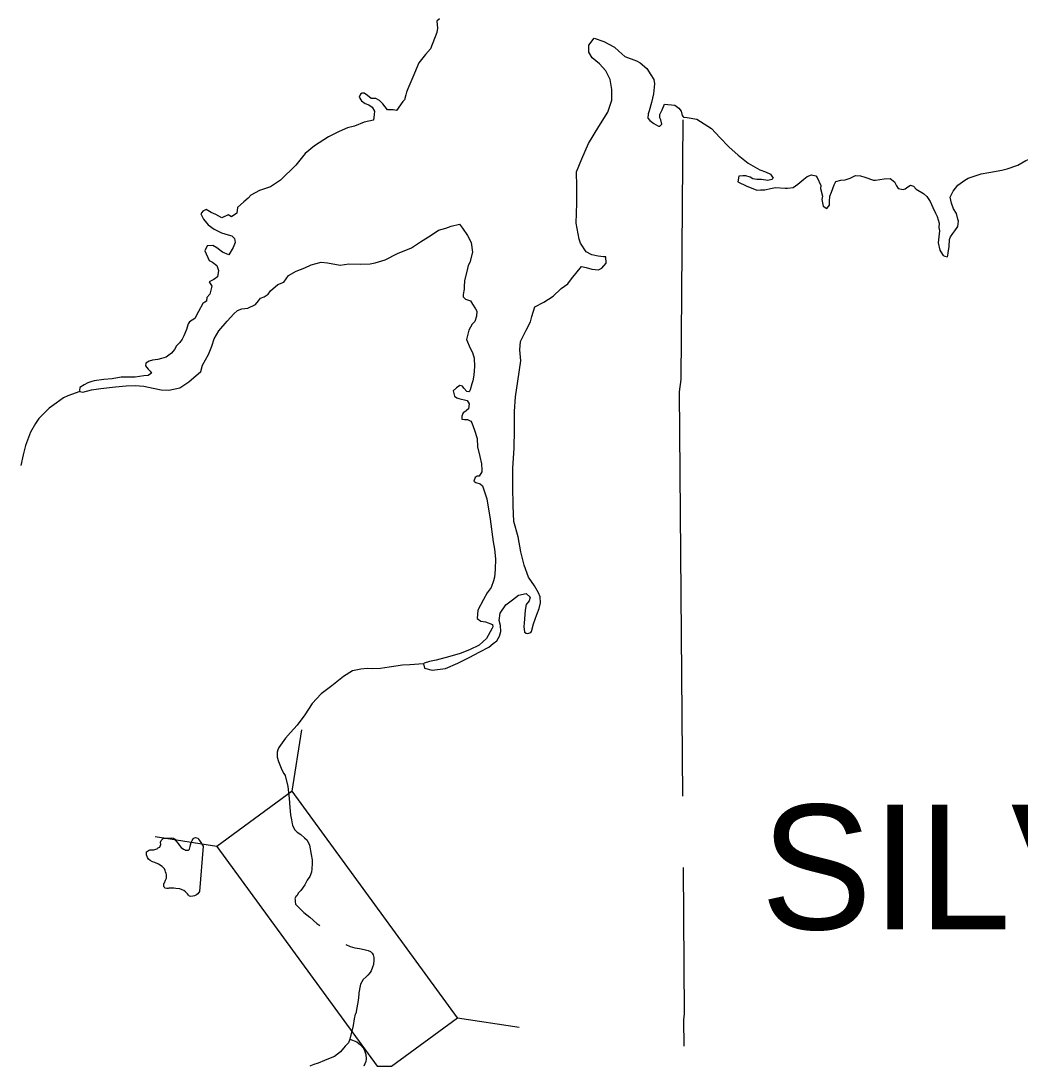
# Model space of a CAD drawing. Extents: x -492261 to -432772, y 1441225 to 1452922.
# Drawn here: x -461648.9 to -461543.1, y 1451913.8 to 1452024.5 of the extents above; entities that cross this region are included whole.
import ezdxf

# ---------------------------------------------------------------- set-up
doc = ezdxf.new("R2010")
doc.units = 0
doc.layers.add('Default', color=7, linetype='Continuous')

msp = doc.modelspace()

# ---------------------------------------------------------------- linework, layer by layer
at = {"layer": 'Default'}
for p, q in [((-461620.2, 1451942.94), (-461619.18, 1451949.46)), ((-461620.2, 1451942.94), (-461628.19, 1451937.1)), ((-461602.69, 1451918.95), (-461620.2, 1451942.94)), ((-461628.19, 1451937.1), (-461634.71, 1451938.12)), ((-461628.19, 1451937.1), (-461611.21, 1451913.82)), ((-461609.71, 1451913.82), (-461602.69, 1451918.95)), ((-461602.69, 1451918.95), (-461596.17, 1451917.93)), ((-461611.21, 1451913.82), (-461609.71, 1451913.82))]:
    msp.add_line(p, q, dxfattribs=at)
for points in [[(-461604.62, 1452024.76), (-461604.89, 1452024.51), (-461604.83, 1452023.76), (-461604.88, 1452023.31), (-461605.58, 1452021.57), (-461606.1, 1452020.97), (-461606.81, 1452020.11), (-461607.44, 1452018.57), (-461607.95, 1452017.36), (-461608.12, 1452017.01), (-461608.17, 1452016.71), (-461608.33, 1452016.18), (-461608.51, 1452016.01), (-461609.17, 1452015.07), (-461609.5, 1452015.12), (-461610.12, 1452015.13), (-461610.6, 1452015.75), (-461610.96, 1452016.1), (-461611.36, 1452016.34), (-461611.84, 1452016.34), (-461612.24, 1452016.63), (-461612.59, 1452016.9), (-461612.79, 1452016.9), (-461612.99, 1452016.77), (-461613.11, 1452016.47), (-461612.86, 1452016.08), (-461612.48, 1452015.81), (-461612.08, 1452015.64), (-461611.75, 1452015.41), (-461611.49, 1452014.99), (-461611.54, 1452014.64), (-461611.61, 1452014.02), (-461612.6, 1452013.8), (-461613.62, 1452013.39), (-461614.37, 1452013.23), (-461615.24, 1452012.82), (-461616.36, 1452012.25), (-461617.85, 1452011.31), (-461618.84, 1452010.49), (-461619.84, 1452009.26), (-461621.45, 1452007.68), (-461622.51, 1452006.95), (-461623.68, 1452006.58), (-461624.6, 1452006.09), (-461624.87, 1452005.76), (-461625.34, 1452005.38), (-461625.99, 1452004.77), (-461626.08, 1452004.17), (-461626.65, 1452003.79), (-461627, 1452003.99), (-461627.67, 1452003.68), (-461628.3, 1452004.04), (-461628.78, 1452004.26), (-461629.33, 1452004.56), (-461629.66, 1452004.38), (-461629.88, 1452004.1), (-461629.62, 1452003.53), (-461629.11, 1452002.93), (-461628.48, 1452002.49), (-461627.7, 1452002.1), (-461627, 1452001.88), (-461626.6, 1452001.76), (-461626.32, 1452001.49), (-461626.24, 1452001.07), (-461626.46, 1452000.54), (-461626.92, 1451999.76), (-461627.58, 1452000.03), (-461628.18, 1452000.52), (-461628.61, 1452000.76), (-461629.21, 1452000.73), (-461629.45, 1452000.2), (-461628.99, 1451999.18), (-461628.64, 1451998.99), (-461628.21, 1451998.62), (-461628.03, 1451998.09), (-461628.12, 1451997.44), (-461628.51, 1451997.16), (-461628.99, 1451996.9), (-461628.73, 1451996.46)], [(-461598.28, 1451961.02), (-461598.17, 1451961.82), (-461597.58, 1451962.68), (-461596.88, 1451963.22), (-461596.24, 1451963.7), (-461595.42, 1451963.88), (-461594.99, 1451963.51), (-461595.11, 1451963.11), (-461595.43, 1451962.73), (-461595.55, 1451962.13), (-461595.56, 1451961.66), (-461595.65, 1451960.75), (-461595.67, 1451960.38), (-461595.59, 1451959.78), (-461595.44, 1451959.68), (-461595.24, 1451959.66), (-461594.94, 1451959.74), (-461594.87, 1451959.86), (-461594.65, 1451960.69), (-461594.31, 1451961.65), (-461594.07, 1451962.3), (-461593.91, 1451962.9), (-461593.94, 1451963.53), (-461594.12, 1451963.95), (-461594.55, 1451964.7), (-461595.19, 1451965.61), (-461595.63, 1451966.88), (-461596, 1451968.31), (-461596.29, 1451969.9), (-461596.74, 1451971.52), (-461596.81, 1451973.17), (-461596.84, 1451975.22), (-461596.86, 1451977.18), (-461596.69, 1451979.3), (-461596.66, 1451981.23), (-461596.66, 1451983.18), (-461596.56, 1451984.71), (-461596.33, 1451986.39), (-461596.01, 1451988.55), (-461596.1, 1451989.7), (-461596.03, 1451990.6), (-461595.42, 1451991.78), (-461594.98, 1451992.66), (-461594.84, 1451993.24), (-461594.51, 1451994.27), (-461593.56, 1451994.76), (-461592.57, 1451995.39), (-461591.73, 1451996.18), (-461591.01, 1451996.69), (-461590.62, 1451997.22), (-461589.56, 1451998.51), (-461589.08, 1451998.42), (-461588.46, 1451998.25), (-461587.76, 1451998.18), (-461587.41, 1451998.36), (-461586.97, 1451998.89), (-461587, 1451999.54), (-461587.25, 1451999.54), (-461587.82, 1451999.61), (-461588.48, 1451999.75), (-461589.08, 1452000.09), (-461589.69, 1452000.99), (-461589.82, 1452001.43), (-461590.14, 1452003.11), (-461590.05, 1452005.23), (-461590.07, 1452007.01), (-461590.09, 1452008.56), (-461589.53, 1452009.94), (-461588.83, 1452011.55), (-461587.72, 1452013.37), (-461586.77, 1452014.86), (-461586.36, 1452016.16), (-461586.37, 1452017.29), (-461586.54, 1452018.34), (-461587, 1452019.26), (-461587.68, 1452019.98), (-461588.44, 1452020.62), (-461588.8, 1452021.24), (-461588.78, 1452021.99), (-461588.24, 1452022.7), (-461587.21, 1452022.38), (-461586.08, 1452021.77), (-461585.63, 1452021.35), (-461584.99, 1452020.76), (-461583.76, 1452020.3), (-461583.34, 1452020.11), (-461582.65, 1452019.51), (-461582.22, 1452018.82), (-461581.91, 1452018.32), (-461581.83, 1452017.87), (-461581.94, 1452016.82), (-461582.16, 1452015.89), (-461582.42, 1452015.01), (-461582.52, 1452014.69), (-461582.54, 1452014.24), (-461582.33, 1452013.99), (-461581.9, 1452013.67), (-461581.4, 1452013.38), (-461581.28, 1452013.4), (-461581.08, 1452013.61), (-461581.18, 1452014.05)], [(-461581.18, 1452014.05), (-461581.29, 1452014.28), (-461581.27, 1452014.63), (-461581.02, 1452015.13), (-461580.78, 1452015.71), (-461579.7, 1452015.62), (-461579.25, 1452015.3), (-461579.02, 1452014.98), (-461578.92, 1452014.51), (-461578.76, 1452014.36), (-461578.39, 1452014.32), (-461577.34, 1452014.15), (-461575.8, 1452013.15), (-461574.91, 1452012.21), (-461573.95, 1452011.22), (-461572.99, 1452010.31), (-461571.93, 1452009.47), (-461570.69, 1452008.78), (-461570.09, 1452008.54), (-461569.56, 1452008.3), (-461569.28, 1452007.88), (-461569.4, 1452007.75), (-461569.83, 1452007.64), (-461570.5, 1452007.74), (-461571, 1452007.73), (-461571.43, 1452007.82), (-461571.71, 1452008), (-461572.16, 1452008.14), (-461572.48, 1452008.14), (-461572.91, 1452008.08), (-461573.03, 1452007.48), (-461572.07, 1452007.04), (-461571.59, 1452006.85), (-461571.01, 1452006.6), (-461570.62, 1452006.66), (-461570.14, 1452006.66), (-461569.54, 1452006.8), (-461569.02, 1452006.9), (-461567.99, 1452006.82), (-461567.74, 1452006.82), (-461567.14, 1452006.88), (-461566.67, 1452007.26), (-461566.01, 1452007.79), (-461565.66, 1452008.07), (-461565.21, 1452008.23), (-461564.74, 1452008.14), (-461564.61, 1452007.96), (-461564.22, 1452007.12), (-461564.24, 1452006.79), (-461564.06, 1452005.99), (-461564.1, 1452005.64), (-461563.97, 1452004.92), (-461563.57, 1452004.67), (-461563.3, 1452005.03), (-461563.3, 1452005.4), (-461563.26, 1452005.98), (-461563.11, 1452006.4), (-461562.82, 1452007.18), (-461562.65, 1452007.54), (-461562.1, 1452007.69), (-461561.63, 1452007.72), (-461561.13, 1452007.88), (-461560.54, 1452008.16), (-461560.01, 1452008.12), (-461559.56, 1452008), (-461558.65, 1452007.69), (-461558.43, 1452007.69), (-461557.53, 1452007.8), (-461556.88, 1452007.84), (-461556.43, 1452007.49), (-461556.22, 1452007.07), (-461556.04, 1452006.8), (-461555.49, 1452006.68), (-461555.29, 1452006.75), (-461555.02, 1452006.98), (-461554.72, 1452007.14), (-461554.4, 1452007.02), (-461554.12, 1452006.72), (-461553.36, 1452006.25), (-461553.01, 1452005.96), (-461552.63, 1452005.41), (-461552.37, 1452004.79), (-461552.09, 1452004.17), (-461551.91, 1452003.82), (-461551.7, 1452003.12), (-461551.72, 1452002.65), (-461551.64, 1452002.3), (-461551.8, 1452001.05), (-461551.61, 1452000.25), (-461551.33, 1451999.8), (-461551.25, 1451999.7), (-461551.1, 1451999.63), (-461550.8, 1451999.56), (-461550.78, 1451999.71), (-461550.73, 1451999.96), (-461550.64, 1452000.63), (-461550.58, 1452001.39), (-461550.6, 1452001.39), (-461550.5, 1452001.66), (-461550.23, 1452002.02), (-461550.04, 1452002.29)], [(-461578.84, 1451942.41), (-461579.19, 1451985.26), (-461579.03, 1451986.54), (-461578.81, 1452014.08)], [(-461550.04, 1452002.29), (-461549.72, 1452002.77), (-461549.65, 1452003.32), (-461549.7, 1452003.55), (-461549.84, 1452004.15), (-461550.17, 1452004.62), (-461550.37, 1452005.24), (-461550.51, 1452005.89), (-461550.22, 1452006.52), (-461549.7, 1452007.15), (-461548.98, 1452007.69), (-461548.61, 1452007.89), (-461547.24, 1452008.36), (-461546.44, 1452008.49), (-461545.04, 1452008.74), (-461544.5, 1452008.89), (-461543.35, 1452009.26), (-461542.51, 1452009.75), (-461541.46, 1452010.18), (-461541.24, 1452010.29), (-461539.68, 1452010.26)], [(-461628.73, 1451996.46), (-461628.82, 1451996.03), (-461628.92, 1451995.6), (-461629.26, 1451995.23), (-461629.28, 1451994.85), (-461629.48, 1451994.75), (-461629.68, 1451994.62), (-461630.12, 1451993.76), (-461630.54, 1451993.01), (-461631.08, 1451992.65), (-461631.23, 1451992.47), (-461631.42, 1451991.84), (-461631.69, 1451991.17), (-461631.88, 1451990.84), (-461632.1, 1451990.46), (-461632.45, 1451990.11), (-461632.69, 1451989.73), (-461633.01, 1451989.35), (-461633.56, 1451988.92), (-461634.06, 1451988.78), (-461634.43, 1451988.68), (-461635, 1451988.62), (-461635.35, 1451988.49), (-461635.7, 1451988.29), (-461635.75, 1451987.99), (-461635.47, 1451987.64), (-461635.24, 1451987.44), (-461635.11, 1451987.22), (-461635.48, 1451986.99), (-461635.91, 1451986.93), (-461636.83, 1451986.8), (-461637.58, 1451986.81), (-461638.33, 1451986.8), (-461639.28, 1451986.64), (-461640.15, 1451986.55), (-461641.18, 1451986.42), (-461641.43, 1451986.36), (-461641.85, 1451986.21), (-461642.25, 1451986), (-461642.72, 1451985.7), (-461642.74, 1451985.42), (-461642.69, 1451985.3), (-461642.39, 1451985.22), (-461641.46, 1451985.46), (-461640.47, 1451985.6), (-461638.92, 1451985.79), (-461637.79, 1451985.88), (-461636.85, 1451985.92), (-461635.94, 1451985.86), (-461634.94, 1451985.65), (-461634.09, 1451985.46), (-461633.26, 1451985.42), (-461632.12, 1451985.68), (-461631.15, 1451986.32), (-461629.89, 1451987.41), (-461629.7, 1451988.06), (-461629.09, 1451989.22), (-461628.72, 1451990.08), (-461628.48, 1451990.88), (-461627.99, 1451991.71), (-461627.11, 1451992.73), (-461626.39, 1451993.51), (-461626, 1451993.87), (-461625.55, 1451994.05), (-461624.9, 1451994.11), (-461624.11, 1451994.49), (-461623.79, 1451994.89), (-461623.56, 1451995.17), (-461623.19, 1451995.33), (-461622.74, 1451995.58), (-461622.52, 1451995.94), (-461621.73, 1451996.62), (-461621.09, 1451996.86), (-461620.6, 1451997.56), (-461619.8, 1451998.02), (-461618.88, 1451998.39), (-461618.21, 1451998.72), (-461617.16, 1451998.98), (-461616.46, 1451998.92), (-461615.13, 1451998.66), (-461614.21, 1451998.8), (-461613.01, 1451998.79), (-461611.94, 1451998.8), (-461611.44, 1451998.91), (-461610.37, 1451999.24), (-461609.05, 1451999.89), (-461607.58, 1452000.51), (-461606.64, 1452001.14), (-461605.5, 1452001.83), (-461604.71, 1452002.39), (-461603.94, 1452002.6), (-461603.39, 1452002.81), (-461602.49, 1452003), (-461602.16, 1452002.6), (-461601.63, 1452001.81), (-461601.27, 1452001.06), (-461601.13, 1452000.06), (-461601.41, 1451998.96), (-461601.56, 1451998.63), (-461601.66, 1451998.31), (-461601.96, 1451997)], [(-461601.96, 1451997), (-461602.01, 1451996.42), (-461602, 1451996.12), (-461602.12, 1451995.55), (-461602.12, 1451995.32), (-461601.87, 1451995.08), (-461601.34, 1451994.88), (-461601.11, 1451994.53), (-461600.78, 1451994.06), (-461600.67, 1451993.79), (-461600.69, 1451993.26), (-461600.86, 1451992.71), (-461601.16, 1451992.43), (-461601.52, 1451991.8), (-461601.74, 1451990.8), (-461601.37, 1451989.88), (-461601.12, 1451989.43), (-461600.94, 1451988.81), (-461600.92, 1451987.93), (-461600.96, 1451987.03), (-461601.08, 1451986.4), (-461601.2, 1451986.1), (-461601.37, 1451985.45), (-461601.39, 1451985.37), (-461601.51, 1451985.25), (-461601.72, 1451985.29), (-461602.02, 1451985.64), (-461602.17, 1451985.84), (-461602.47, 1451985.91), (-461602.82, 1451985.68), (-461603.17, 1451985.35), (-461603.03, 1451984.78), (-461602.76, 1451984.61), (-461602.58, 1451984.56), (-461601.68, 1451984.32), (-461601.47, 1451983.97), (-461601.54, 1451983.45), (-461601.76, 1451983.29), (-461601.81, 1451983.22), (-461602.11, 1451983.04), (-461602.26, 1451982.66), (-461602.25, 1451982.36), (-461601.98, 1451982.31), (-461601.63, 1451982.32), (-461601.3, 1451982.15), (-461601.17, 1451981.97), (-461600.89, 1451981.2), (-461600.63, 1451980.31), (-461600.57, 1451979.41), (-461600.35, 1451978.41), (-461600.17, 1451977.63), (-461600.11, 1451976.98), (-461600.13, 1451976.76), (-461600.4, 1451976.33), (-461600.63, 1451976.3), (-461600.85, 1451976.17), (-461600.97, 1451975.8), (-461600.77, 1451975.65), (-461600.29, 1451975.51), (-461600.04, 1451975.31), (-461599.6, 1451973.91), (-461599.24, 1451971.77), (-461598.91, 1451969.37), (-461598.78, 1451968.6), (-461598.69, 1451967.55), (-461598.72, 1451966.42), (-461598.79, 1451965.62), (-461598.88, 1451965.22), (-461599.13, 1451964.54), (-461599.25, 1451964.39), (-461599.57, 1451963.96), (-461599.96, 1451963.25), (-461600.54, 1451962.12), (-461600.61, 1451961.24), (-461600.23, 1451960.97), (-461599.73, 1451960.88), (-461599, 1451960.59), (-461598.97, 1451960.36), (-461599.07, 1451960.16), (-461599.63, 1451959.13), (-461600.42, 1451958.42), (-461601.44, 1451957.93), (-461602.41, 1451957.52), (-461603.51, 1451957.23), (-461604.98, 1451956.83), (-461605.67, 1451956.67), (-461606.25, 1451956.49), (-461606.3, 1451956.44), (-461606.19, 1451955.97), (-461605.39, 1451955.78), (-461603.99, 1451955.94), (-461602.67, 1451956.49), (-461601.48, 1451957.1), (-461600.34, 1451957.69), (-461599.39, 1451958.2), (-461598.92, 1451958.59), (-461598.55, 1451958.89), (-461598.26, 1451959.37), (-461598.12, 1451959.85), (-461598.15, 1451960.5), (-461598.28, 1451961.02)], [(-461642.69, 1451985.3), (-461643.99, 1451984.83), (-461644.44, 1451984.63), (-461645.21, 1451984.05), (-461645.95, 1451983.52), (-461646.77, 1451982.71), (-461647.05, 1451982.41), (-461647.39, 1451981.88), (-461647.94, 1451980.98), (-461648.45, 1451979.55), (-461648.72, 1451978.57), (-461648.94, 1451977.45)], [(-461606.3, 1451956.44), (-461607.74, 1451956.33), (-461608.53, 1451956.3), (-461609.93, 1451956.07), (-461610.85, 1451955.94), (-461611.7, 1451955.91), (-461612.28, 1451955.93), (-461612.95, 1451955.88), (-461613.3, 1451955.8), (-461613.82, 1451955.7), (-461614.79, 1451955.09), (-461616.03, 1451954.11), (-461617.13, 1451953.25), (-461618.09, 1451952.22), (-461618.89, 1451951.04), (-461619.68, 1451949.93), (-461620.4, 1451949.15), (-461620.92, 1451948.55), (-461621.64, 1451947.57), (-461621.74, 1451947.32), (-461621.79, 1451947.09), (-461621.81, 1451946.84), (-461621.81, 1451946.56), (-461621.66, 1451946.09), (-461621.53, 1451945.72), (-461621.3, 1451945.19), (-461621.08, 1451944.82), (-461620.97, 1451944.59), (-461620.67, 1451943.44), (-461620.64, 1451943.12), (-461620.54, 1451942.17), (-461620.46, 1451941.22), (-461620.38, 1451940.44), (-461620.28, 1451939.92), (-461620.22, 1451939.47), (-461620.17, 1451939.34), (-461619.97, 1451938.89), (-461619.67, 1451938.62), (-461619.29, 1451938.34), (-461618.92, 1451938.02), (-461618.62, 1451937.77), (-461618.39, 1451937.22), (-461618.21, 1451936.25), (-461618.11, 1451935.67), (-461618.11, 1451935.27), (-461618.13, 1451934.72), (-461618.18, 1451934.35), (-461618.35, 1451933.92), (-461618.62, 1451933.52), (-461618.87, 1451933.04), (-461619.31, 1451932.44), (-461619.56, 1451932.16), (-461619.71, 1451931.86), (-461619.83, 1451931.78), (-461619.93, 1451931.53), (-461619.91, 1451931.48), (-461619.91, 1451931.26), (-461619.86, 1451930.98), (-461619.55, 1451930.66), (-461618.98, 1451930.09), (-461618.35, 1451929.61), (-461617.6, 1451928.94), (-461617.27, 1451928.7)], [(-461630.02, 1451932.32), (-461630.19, 1451932.07), (-461630.36, 1451931.95), (-461630.56, 1451931.85), (-461630.74, 1451931.82), (-461630.94, 1451931.79), (-461631.09, 1451931.82), (-461631.21, 1451931.92), (-461631.31, 1451932.07), (-461631.51, 1451932.29), (-461631.69, 1451932.41), (-461631.86, 1451932.49), (-461632.11, 1451932.59), (-461632.54, 1451932.63), (-461632.76, 1451932.66), (-461632.99, 1451932.66), (-461633.26, 1451932.66), (-461633.36, 1451932.63), (-461633.49, 1451932.63), (-461633.66, 1451932.68), (-461633.76, 1451932.78), (-461633.79, 1451932.88), (-461633.79, 1451932.9), (-461633.79, 1451932.98), (-461633.79, 1451933.18), (-461633.74, 1451933.25), (-461633.62, 1451933.53), (-461633.54, 1451933.73), (-461633.54, 1451933.86), (-461633.52, 1451933.93), (-461633.54, 1451934.08), (-461633.55, 1451934.21), (-461633.62, 1451934.41), (-461633.65, 1451934.56), (-461633.75, 1451934.71), (-461634, 1451934.98), (-461634.37, 1451935.2), (-461634.75, 1451935.38), (-461635, 1451935.45), (-461635.25, 1451935.62), (-461635.42, 1451935.75), (-461635.55, 1451935.92), (-461635.63, 1451936.2), (-461635.63, 1451936.32), (-461635.63, 1451936.52), (-461635.53, 1451936.6), (-461635.43, 1451936.67), (-461635.28, 1451936.72), (-461635.11, 1451936.72), (-461634.88, 1451936.73), (-461634.66, 1451936.8), (-461634.53, 1451936.85), (-461634.46, 1451936.9), (-461634.33, 1451936.98), (-461634.23, 1451937.03), (-461634.18, 1451937.11), (-461634.14, 1451937.31), (-461634.16, 1451937.53), (-461634.09, 1451937.73), (-461633.99, 1451937.83), (-461633.86, 1451937.93), (-461633.64, 1451937.98), (-461633.47, 1451937.96), (-461633.27, 1451937.96), (-461632.97, 1451937.99), (-461632.79, 1451937.96), (-461632.64, 1451937.87), (-461632.52, 1451937.69), (-461632.29, 1451937.42), (-461632.14, 1451937.19), (-461631.96, 1451936.99), (-461631.74, 1451936.82), (-461631.61, 1451936.77), (-461631.54, 1451936.7), (-461631.31, 1451936.7), (-461631.21, 1451936.7), (-461631.16, 1451936.72), (-461631.09, 1451936.82), (-461631.02, 1451937.07), (-461630.97, 1451937.25), (-461630.92, 1451937.5), (-461630.82, 1451937.73), (-461630.7, 1451937.9), (-461630.62, 1451937.98), (-461630.55, 1451938), (-461630.45, 1451938.05), (-461630.3, 1451938), (-461630.17, 1451937.96), (-461630.12, 1451937.88), (-461630.02, 1451937.73), (-461629.97, 1451937.63), (-461629.64, 1451937.13)], [(-461629.64, 1451937.13), (-461630.02, 1451932.32)], [(-461578.68, 1451915.93), (-461578.72, 1451918.71), (-461578.65, 1451919.37), (-461578.78, 1451934.85)], [(-461614.53, 1451926.7), (-461614.07, 1451926.49), (-461613.59, 1451926.36), (-461613.07, 1451926.27), (-461612.59, 1451926.19), (-461612.17, 1451926.07), (-461611.92, 1451925.97), (-461611.74, 1451925.8), (-461611.62, 1451925.6), (-461611.57, 1451925.32), (-461611.57, 1451925.05), (-461611.61, 1451924.6), (-461611.69, 1451924.32), (-461611.86, 1451923.92), (-461611.96, 1451923.74), (-461612.21, 1451923.47), (-461612.38, 1451923.27), (-461612.68, 1451922.99), (-461612.97, 1451922.49), (-461613.02, 1451922.31), (-461613.14, 1451921.59), (-461613.17, 1451921.46), (-461613.24, 1451920.78), (-461613.36, 1451919.98), (-461613.48, 1451919.41), (-461613.53, 1451919.31), (-461613.65, 1451918.83), (-461613.75, 1451918.13), (-461614.09, 1451916.67)], [(-461614.09, 1451916.67), (-461614.24, 1451916.3), (-461614.61, 1451915.92), (-461615.11, 1451915.34), (-461615.73, 1451914.84), (-461616.18, 1451914.66), (-461616.8, 1451914.43), (-461617.45, 1451914.15), (-461617.92, 1451914), (-461618.27, 1451913.85), (-461618.33, 1451913.82)], [(-461614.09, 1451916.67), (-461613.37, 1451916.4), (-461612.97, 1451916.08), (-461612.71, 1451915.76), (-461612.54, 1451915.48), (-461612.41, 1451915.06), (-461612.36, 1451914.58), (-461612.41, 1451914.31), (-461612.63, 1451913.83), (-461612.63, 1451913.82)]]:
    msp.add_lwpolyline(points, dxfattribs=at)

# ---------------------------------------------------------------- texts
msp.add_text('SILVER', height=13.2, dxfattribs=at).set_placement((-461570.58, 1451928.31))

doc.saveas('drawing.dxf')
